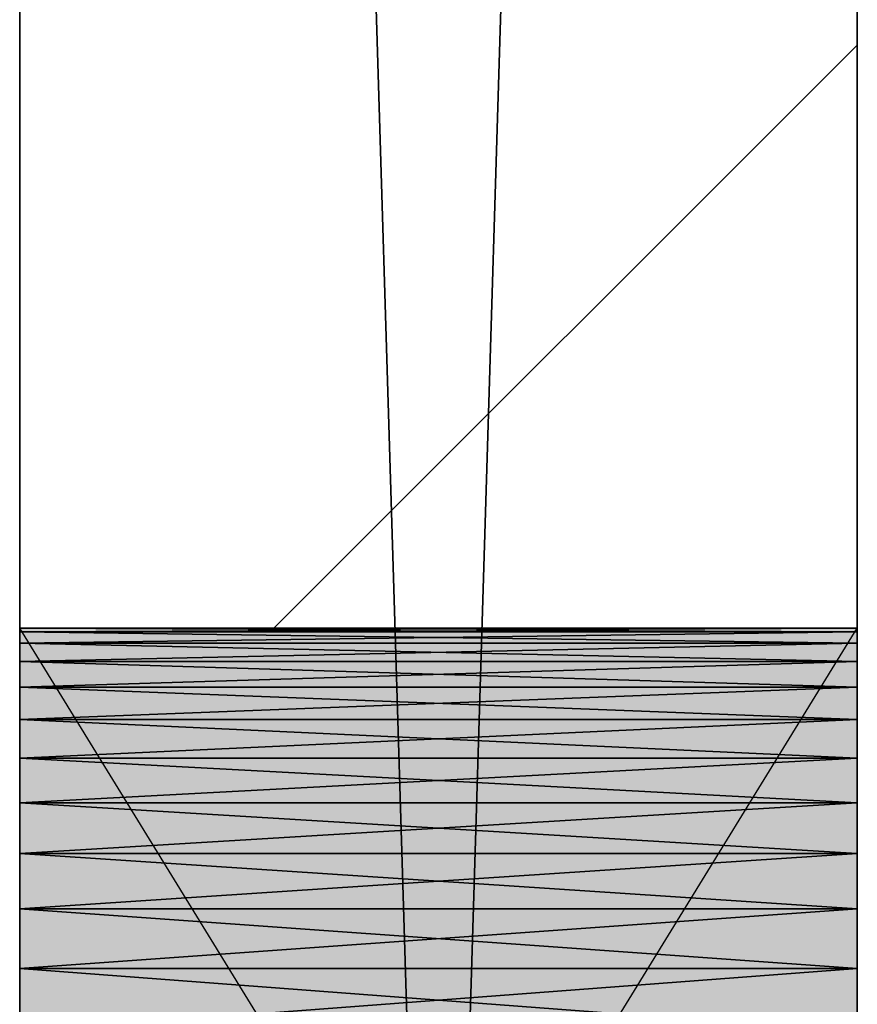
# Model space of a CAD drawing. Header units: millimetres. Extents: x 40580 to 559114, y -343730 to 81020.
# Tile 490 of 656: x 383798 to 383998, y -50148 to -49913. Entities that reach past the tile are written whole.
import ezdxf

# ---------------------------------------------------------------- set-up
doc = ezdxf.new("R2010")
doc.units = ezdxf.units.MM
doc.linetypes.add('______11', pattern=[500, 400, -50, 0, -50])
doc.linetypes.add('______5', pattern=[1100, 800, -100, 100, -100])
for name, color, linetype in [('____________', 7, 'Continuous'), ('___________________', 253, '______5'), ('__________________________', 22, 'Continuous')]:
    doc.layers.add(name, color=color, linetype=linetype)
doc.layers.add('Standard', color=7, linetype='Continuous', lineweight=25)

msp = doc.modelspace()

# ---------------------------------------------------------------- linework, layer by layer
at = {"layer": '____________', "color": 253, "linetype": '______5'}
msp.add_line((383858.8, -50058.53, -3800), (383998.09, -49919.25, -3800), dxfattribs=at)
at = {"layer": '___________________', "color": 253, "linetype": '______11'}
msp.add_line((383998.09, -88711.03, -3800), (383998.09, -38631.03, -3800), dxfattribs=at)
at = {"layer": '__________________________', "color": 92, "linetype": 'Continuous'}
for p, q in [((383798.09, -50383.53, -3800), (383798.09, -50058.53, -3800)), ((383798.09, -50058.53, -3800), (383998.09, -50058.53, -3800)), ((383998.09, -50383.53, -3800), (383798.09, -50058.53, -3800)), ((383798.09, -50383.53, -3800), (383998.09, -50058.53, -3800)), ((383998.09, -50058.53, -3800), (383998.09, -50383.53, -3800))]:
    msp.add_line(p, q, dxfattribs=at)
at = {"layer": 'Standard', "color": 3, "linetype": 'Continuous'}
for points in [[(383798.09, -50383.53, -3800), (383798.09, -50058.53, -3800), (383998.09, -50383.53, -3800)], [(383998.09, -50383.53, -3800), (383798.09, -50058.53, -3800), (383998.09, -50058.53, -3800)]]:
    msp.add_solid(points, dxfattribs=at)

# ---------------------------------------------------------------- meshes
at = {"layer": '____________', "color": 7, "linetype": 'Continuous'}
mesh = msp.add_polyface(dxfattribs=at)
corners = [(383798.09, -47101.03, -7600), (383798.09, -53701.03, -7600), (383798.09, -53701.03, -4150), (383798.09, -47101.03, -4150), (383798.09, -51979.98, -6453.79), (383798.09, -51975.58, -6470.22), (383798.09, -51969.48, -6486.09), (383798.09, -51961.76, -6501.25), (383798.09, -51952.5, -6515.52), (383798.09, -51941.79, -6528.73), (383798.09, -51929.76, -6540.76), (383798.09, -51916.55, -6551.47), (383798.09, -51902.28, -6560.73), (383798.09, -51887.13, -6568.45), (383798.09, -51871.25, -6574.55), (383798.09, -51854.82, -6578.95), (383798.09, -51838.02, -6581.61), (383798.09, -51821.03, -6582.5), (383798.09, -51804.05, -6581.61), (383798.09, -51787.25, -6578.95), (383798.09, -51770.82, -6574.55), (383798.09, -51754.94, -6568.45), (383798.09, -51739.78, -6560.73), (383798.09, -51725.52, -6551.47), (383798.09, -51712.3, -6540.76), (383798.09, -51700.27, -6528.73), (383798.09, -51689.57, -6515.52), (383798.09, -51680.3, -6501.25), (383798.09, -51672.58, -6486.09), (383798.09, -51666.48, -6470.22), (383798.09, -51662.08, -6453.79), (383798.09, -51659.42, -6436.99), (383798.09, -51658.53, -6420), (383798.09, -51659.42, -6403.01), (383798.09, -51662.08, -6386.21), (383798.09, -51666.48, -6369.78), (383798.09, -51672.58, -6353.91), (383798.09, -51680.3, -6338.75), (383798.09, -51689.57, -6324.48), (383798.09, -51700.27, -6311.27), (383798.09, -51712.3, -6299.24), (383798.09, -51725.52, -6288.53), (383798.09, -51739.78, -6279.27), (383798.09, -51754.94, -6271.55), (383798.09, -51770.82, -6265.45), (383798.09, -51787.25, -6261.05), (383798.09, -51804.05, -6258.39), (383798.09, -51821.03, -6257.5), (383798.09, -51838.02, -6258.39), (383798.09, -51854.82, -6261.05), (383798.09, -51871.25, -6265.45), (383798.09, -51887.13, -6271.55), (383798.09, -51902.28, -6279.27), (383798.09, -51916.55, -6288.53), (383798.09, -51929.76, -6299.24), (383798.09, -51941.79, -6311.27), (383798.09, -51952.5, -6324.48), (383798.09, -51961.76, -6338.75), (383798.09, -51969.48, -6353.91), (383798.09, -51975.58, -6369.78), (383798.09, -51979.98, -6386.21), (383798.09, -51982.64, -6403.01), (383798.09, -51983.53, -6420), (383798.09, -51982.64, -6436.99), (383798.09, -50979.98, -6453.79), (383798.09, -50975.58, -6470.22), (383798.09, -50969.48, -6486.09), (383798.09, -50961.76, -6501.25), (383798.09, -50952.5, -6515.52), (383798.09, -50941.79, -6528.73), (383798.09, -50929.76, -6540.76), (383798.09, -50916.55, -6551.47), (383798.09, -50902.28, -6560.73), (383798.09, -50887.13, -6568.45), (383798.09, -50871.25, -6574.55), (383798.09, -50854.82, -6578.95), (383798.09, -50838.02, -6581.61), (383798.09, -50821.03, -6582.5), (383798.09, -50804.05, -6581.61), (383798.09, -50787.25, -6578.95), (383798.09, -50770.82, -6574.55), (383798.09, -50754.94, -6568.45), (383798.09, -50739.78, -6560.73), (383798.09, -50725.52, -6551.47), (383798.09, -50712.3, -6540.76), (383798.09, -50700.27, -6528.73), (383798.09, -50689.57, -6515.52), (383798.09, -50680.3, -6501.25), (383798.09, -50672.58, -6486.09), (383798.09, -50666.48, -6470.22), (383798.09, -50662.08, -6453.79), (383798.09, -50659.42, -6436.99), (383798.09, -50658.53, -6420), (383798.09, -50659.42, -6403.01), (383798.09, -50662.08, -6386.21), (383798.09, -50666.48, -6369.78), (383798.09, -50672.58, -6353.91), (383798.09, -50680.3, -6338.75), (383798.09, -50689.57, -6324.48), (383798.09, -50700.27, -6311.27), (383798.09, -50712.3, -6299.24), (383798.09, -50725.52, -6288.53), (383798.09, -50739.78, -6279.27), (383798.09, -50754.94, -6271.55), (383798.09, -50770.82, -6265.45), (383798.09, -50787.25, -6261.05), (383798.09, -50804.05, -6258.39), (383798.09, -50821.03, -6257.5), (383798.09, -50838.02, -6258.39), (383798.09, -50854.82, -6261.05), (383798.09, -50871.25, -6265.45), (383798.09, -50887.13, -6271.55), (383798.09, -50902.28, -6279.27), (383798.09, -50916.55, -6288.53), (383798.09, -50929.76, -6299.24), (383798.09, -50941.79, -6311.27), (383798.09, -50952.5, -6324.48), (383798.09, -50961.76, -6338.75), (383798.09, -50969.48, -6353.91), (383798.09, -50975.58, -6369.78), (383798.09, -50979.98, -6386.21), (383798.09, -50982.64, -6403.01), (383798.09, -50983.53, -6420), (383798.09, -50982.64, -6436.99), (383798.09, -50379.98, -6453.79), (383798.09, -50375.58, -6470.22), (383798.09, -50369.48, -6486.09), (383798.09, -50361.76, -6501.25), (383798.09, -50352.5, -6515.52), (383798.09, -50341.79, -6528.73), (383798.09, -50329.76, -6540.76), (383798.09, -50316.55, -6551.47), (383798.09, -50302.28, -6560.73), (383798.09, -50287.13, -6568.45), (383798.09, -50271.25, -6574.55), (383798.09, -50254.82, -6578.95), (383798.09, -50238.02, -6581.61), (383798.09, -50221.03, -6582.5), (383798.09, -50204.05, -6581.61), (383798.09, -50187.25, -6578.95), (383798.09, -50170.82, -6574.55), (383798.09, -50154.94, -6568.45), (383798.09, -50139.78, -6560.73), (383798.09, -50125.52, -6551.47), (383798.09, -50112.3, -6540.76), (383798.09, -50100.27, -6528.73), (383798.09, -50089.57, -6515.52), (383798.09, -50080.3, -6501.25), (383798.09, -50072.58, -6486.09), (383798.09, -50066.48, -6470.22), (383798.09, -50062.08, -6453.79), (383798.09, -50059.42, -6436.99), (383798.09, -50058.53, -6420), (383798.09, -50059.42, -6403.01), (383798.09, -50062.08, -6386.21), (383798.09, -50066.48, -6369.78), (383798.09, -50072.58, -6353.91), (383798.09, -50080.3, -6338.75), (383798.09, -50089.57, -6324.48), (383798.09, -50100.27, -6311.27), (383798.09, -50112.3, -6299.24), (383798.09, -50125.52, -6288.53), (383798.09, -50139.78, -6279.27), (383798.09, -50154.94, -6271.55), (383798.09, -50170.82, -6265.45), (383798.09, -50187.25, -6261.05), (383798.09, -50204.05, -6258.39), (383798.09, -50221.03, -6257.5), (383798.09, -50238.02, -6258.39), (383798.09, -50254.82, -6261.05), (383798.09, -50271.25, -6265.45), (383798.09, -50287.13, -6271.55), (383798.09, -50302.28, -6279.27), (383798.09, -50316.55, -6288.53), (383798.09, -50329.76, -6299.24), (383798.09, -50341.79, -6311.27), (383798.09, -50352.5, -6324.48), (383798.09, -50361.76, -6338.75), (383798.09, -50369.48, -6353.91), (383798.09, -50375.58, -6369.78), (383798.09, -50379.98, -6386.21), (383798.09, -50382.64, -6403.01), (383798.09, -50383.53, -6420), (383798.09, -50382.64, -6436.99)]
mesh.append_faces([[corners[k] for k in face] for face in [(19, 64, 1), (0, 83, 136), (170, 97, 3), (109, 34, 3)]], dxfattribs={"vtx0": -1, "vtx1": -1, "vtx2": -1, "color": 7})
mesh.append_faces([[corners[k] for k in face] for face in [(1, 64, 65), (1, 4, 5), (32, 120, 121), (122, 31, 32), (33, 113, 114), (120, 32, 33), (124, 84, 85), (84, 124, 125), (158, 3, 0), (181, 96, 97), (113, 33, 34), (40, 2, 3), (54, 1, 2)]], dxfattribs={"vtx0": -1, "vtx2": -1, "color": 7})
mesh.append_faces([[corners[k] for k in face] for face in [(65, 66, 1), (66, 67, 1), (67, 68, 1), (68, 69, 1), (69, 70, 1), (70, 71, 1), (71, 72, 1), (72, 73, 1), (73, 74, 1), (74, 75, 1), (75, 76, 1), (76, 77, 1), (77, 78, 1), (78, 79, 1), (79, 80, 1), (0, 1, 80), (80, 81, 0), (81, 82, 0), (82, 83, 0), (5, 6, 1), (6, 7, 1), (7, 8, 1), (8, 9, 1), (9, 10, 1), (10, 11, 1), (11, 12, 1), (12, 13, 1), (13, 14, 1), (14, 15, 1), (15, 16, 1), (16, 17, 1), (17, 18, 1), (18, 19, 1), (19, 20, 64), (20, 21, 64), (21, 22, 64), (22, 23, 64), (23, 24, 64), (24, 25, 64), (25, 26, 64), (26, 27, 64), (27, 28, 64), (28, 29, 64), (29, 30, 64), (30, 31, 64), (121, 122, 32), (122, 123, 31), (123, 64, 31), (114, 115, 33), (115, 116, 33), (116, 117, 33), (117, 118, 33), (118, 119, 33), (119, 120, 33), (85, 86, 124), (86, 87, 124), (87, 88, 124), (88, 89, 124), (89, 90, 124), (90, 91, 124), (91, 92, 124), (92, 93, 124), (93, 94, 124), (94, 95, 124), (95, 96, 124), (83, 84, 125), (125, 126, 83), (126, 127, 83), (127, 128, 83), (128, 129, 83), (129, 130, 83), (130, 131, 83), (131, 132, 83), (132, 133, 83), (133, 134, 83), (134, 135, 83), (135, 136, 83), (136, 137, 0), (137, 138, 0), (138, 139, 0), (139, 140, 0), (140, 141, 0), (141, 142, 0), (142, 143, 0), (143, 144, 0), (144, 145, 0), (145, 146, 0), (146, 147, 0), (147, 148, 0), (148, 149, 0), (149, 150, 0), (150, 151, 0), (151, 152, 0), (152, 153, 0), (153, 154, 0), (154, 155, 0), (155, 156, 0), (156, 157, 0), (157, 158, 0), (158, 159, 3), (159, 160, 3), (160, 161, 3), (161, 162, 3), (162, 163, 3), (163, 164, 3), (164, 165, 3), (165, 166, 3), (166, 167, 3), (167, 168, 3), (168, 169, 3), (169, 170, 3), (170, 171, 97), (171, 172, 97), (172, 173, 97), (173, 174, 97), (174, 175, 97), (175, 176, 97), (176, 177, 97), (177, 178, 97), (178, 179, 97), (179, 180, 97), (180, 181, 97), (181, 182, 96), (182, 183, 96), (183, 124, 96), (97, 98, 3), (98, 99, 3), (99, 100, 3), (100, 101, 3), (101, 102, 3), (102, 103, 3), (103, 104, 3), (104, 105, 3), (105, 106, 3), (106, 107, 3), (107, 108, 3), (108, 109, 3), (109, 110, 34), (110, 111, 34), (111, 112, 34), (112, 113, 34), (34, 35, 3), (35, 36, 3), (36, 37, 3), (37, 38, 3), (38, 39, 3), (39, 40, 3), (40, 41, 2), (41, 42, 2), (42, 43, 2), (43, 44, 2), (44, 45, 2), (45, 46, 2), (46, 47, 2), (47, 48, 2), (48, 49, 2), (49, 50, 2), (50, 51, 2), (51, 52, 2), (52, 53, 2), (53, 54, 2), (54, 55, 1), (55, 56, 1), (56, 57, 1), (57, 58, 1), (58, 59, 1), (59, 60, 1), (60, 61, 1), (61, 62, 1), (62, 63, 1), (63, 4, 1)]], dxfattribs={"vtx1": -1, "vtx2": -1, "color": 7})
mesh = msp.add_polyface(dxfattribs=at)
corners = [(383998.09, -53701.03, -7600), (383798.09, -53701.03, -7600), (383798.09, -47101.03, -7600), (383998.09, -47101.03, -7600)]
mesh.append_faces([[corners[k] for k in face] for face in [(1, 2, 0)]], dxfattribs={"vtx1": -1, "color": 7})
mesh.append_faces([[corners[k] for k in face] for face in [(2, 3, 0)]], dxfattribs={"vtx2": -1, "color": 7})
mesh = msp.add_polyface(dxfattribs=at)
corners = [(383798.09, -53701.03, -4150), (383998.09, -53701.03, -4150), (383998.09, -47101.03, -4150), (383798.09, -47101.03, -4150)]
mesh.append_faces([[corners[k] for k in face] for face in [(1, 2, 0)]], dxfattribs={"vtx1": -1, "color": 7})
mesh.append_faces([[corners[k] for k in face] for face in [(2, 3, 0)]], dxfattribs={"vtx2": -1, "color": 7})
mesh = msp.add_polyface(dxfattribs=at)
corners = [(383998.09, -53701.03, -7600), (383998.09, -47101.03, -7600), (383998.09, -47101.03, -4150), (383998.09, -53701.03, -4150), (383998.09, -51975.58, -6369.78), (383998.09, -51969.48, -6353.91), (383998.09, -51961.76, -6338.75), (383998.09, -51952.5, -6324.48), (383998.09, -51941.79, -6311.27), (383998.09, -51929.76, -6299.24), (383998.09, -51916.55, -6288.53), (383998.09, -51902.28, -6279.27), (383998.09, -51887.13, -6271.55), (383998.09, -51871.25, -6265.45), (383998.09, -51854.82, -6261.05), (383998.09, -51838.02, -6258.39), (383998.09, -51821.03, -6257.5), (383998.09, -51804.05, -6258.39), (383998.09, -51787.25, -6261.05), (383998.09, -51770.82, -6265.45), (383998.09, -51754.94, -6271.55), (383998.09, -51739.78, -6279.27), (383998.09, -51725.52, -6288.53), (383998.09, -51712.3, -6299.24), (383998.09, -51700.27, -6311.27), (383998.09, -51689.57, -6324.48), (383998.09, -51680.3, -6338.75), (383998.09, -51672.58, -6353.91), (383998.09, -51666.48, -6369.78), (383998.09, -51662.08, -6386.21), (383998.09, -51659.42, -6403.01), (383998.09, -51658.53, -6420), (383998.09, -51659.42, -6436.99), (383998.09, -51662.08, -6453.79), (383998.09, -51666.48, -6470.22), (383998.09, -51672.58, -6486.09), (383998.09, -51680.3, -6501.25), (383998.09, -51689.57, -6515.52), (383998.09, -51700.27, -6528.73), (383998.09, -51712.3, -6540.76), (383998.09, -51725.52, -6551.47), (383998.09, -51739.78, -6560.73), (383998.09, -51754.94, -6568.45), (383998.09, -51770.82, -6574.55), (383998.09, -51787.25, -6578.95), (383998.09, -51804.05, -6581.61), (383998.09, -51821.03, -6582.5), (383998.09, -51838.02, -6581.61), (383998.09, -51854.82, -6578.95), (383998.09, -51871.25, -6574.55), (383998.09, -51887.13, -6568.45), (383998.09, -51902.28, -6560.73), (383998.09, -51916.55, -6551.47), (383998.09, -51929.76, -6540.76), (383998.09, -51941.79, -6528.73), (383998.09, -51952.5, -6515.52), (383998.09, -51961.76, -6501.25), (383998.09, -51969.48, -6486.09), (383998.09, -51975.58, -6470.22), (383998.09, -51979.98, -6453.79), (383998.09, -51982.64, -6436.99), (383998.09, -51983.53, -6420), (383998.09, -51982.64, -6403.01), (383998.09, -51979.98, -6386.21), (383998.09, -50975.58, -6369.78), (383998.09, -50969.48, -6353.91), (383998.09, -50961.76, -6338.75), (383998.09, -50952.5, -6324.48), (383998.09, -50941.79, -6311.27), (383998.09, -50929.76, -6299.24), (383998.09, -50916.55, -6288.53), (383998.09, -50902.28, -6279.27), (383998.09, -50887.13, -6271.55), (383998.09, -50871.25, -6265.45), (383998.09, -50854.82, -6261.05), (383998.09, -50838.02, -6258.39), (383998.09, -50821.03, -6257.5), (383998.09, -50804.05, -6258.39), (383998.09, -50787.25, -6261.05), (383998.09, -50770.82, -6265.45), (383998.09, -50754.94, -6271.55), (383998.09, -50739.78, -6279.27), (383998.09, -50725.52, -6288.53), (383998.09, -50712.3, -6299.24), (383998.09, -50700.27, -6311.27), (383998.09, -50689.57, -6324.48), (383998.09, -50680.3, -6338.75), (383998.09, -50672.58, -6353.91), (383998.09, -50666.48, -6369.78), (383998.09, -50662.08, -6386.21), (383998.09, -50659.42, -6403.01), (383998.09, -50658.53, -6420), (383998.09, -50659.42, -6436.99), (383998.09, -50662.08, -6453.79), (383998.09, -50666.48, -6470.22), (383998.09, -50672.58, -6486.09), (383998.09, -50680.3, -6501.25), (383998.09, -50689.57, -6515.52), (383998.09, -50700.27, -6528.73), (383998.09, -50712.3, -6540.76), (383998.09, -50725.52, -6551.47), (383998.09, -50739.78, -6560.73), (383998.09, -50754.94, -6568.45), (383998.09, -50770.82, -6574.55), (383998.09, -50787.25, -6578.95), (383998.09, -50804.05, -6581.61), (383998.09, -50821.03, -6582.5), (383998.09, -50838.02, -6581.61), (383998.09, -50854.82, -6578.95), (383998.09, -50871.25, -6574.55), (383998.09, -50887.13, -6568.45), (383998.09, -50902.28, -6560.73), (383998.09, -50916.55, -6551.47), (383998.09, -50929.76, -6540.76), (383998.09, -50941.79, -6528.73), (383998.09, -50952.5, -6515.52), (383998.09, -50961.76, -6501.25), (383998.09, -50969.48, -6486.09), (383998.09, -50975.58, -6470.22), (383998.09, -50979.98, -6453.79), (383998.09, -50982.64, -6436.99), (383998.09, -50983.53, -6420), (383998.09, -50982.64, -6403.01), (383998.09, -50979.98, -6386.21), (383998.09, -50375.58, -6369.78), (383998.09, -50369.48, -6353.91), (383998.09, -50361.76, -6338.75), (383998.09, -50352.5, -6324.48), (383998.09, -50341.79, -6311.27), (383998.09, -50329.76, -6299.24), (383998.09, -50316.55, -6288.53), (383998.09, -50302.28, -6279.27), (383998.09, -50287.13, -6271.55), (383998.09, -50271.25, -6265.45), (383998.09, -50254.82, -6261.05), (383998.09, -50238.02, -6258.39), (383998.09, -50221.03, -6257.5), (383998.09, -50204.05, -6258.39), (383998.09, -50187.25, -6261.05), (383998.09, -50170.82, -6265.45), (383998.09, -50154.94, -6271.55), (383998.09, -50139.78, -6279.27), (383998.09, -50125.52, -6288.53), (383998.09, -50112.3, -6299.24), (383998.09, -50100.27, -6311.27), (383998.09, -50089.57, -6324.48), (383998.09, -50080.3, -6338.75), (383998.09, -50072.58, -6353.91), (383998.09, -50066.48, -6369.78), (383998.09, -50062.08, -6386.21), (383998.09, -50059.42, -6403.01), (383998.09, -50058.53, -6420), (383998.09, -50059.42, -6436.99), (383998.09, -50062.08, -6453.79), (383998.09, -50066.48, -6470.22), (383998.09, -50072.58, -6486.09), (383998.09, -50080.3, -6501.25), (383998.09, -50089.57, -6515.52), (383998.09, -50100.27, -6528.73), (383998.09, -50112.3, -6540.76), (383998.09, -50125.52, -6551.47), (383998.09, -50139.78, -6560.73), (383998.09, -50154.94, -6568.45), (383998.09, -50170.82, -6574.55), (383998.09, -50187.25, -6578.95), (383998.09, -50204.05, -6581.61), (383998.09, -50221.03, -6582.5), (383998.09, -50238.02, -6581.61), (383998.09, -50254.82, -6578.95), (383998.09, -50271.25, -6574.55), (383998.09, -50287.13, -6568.45), (383998.09, -50302.28, -6560.73), (383998.09, -50316.55, -6551.47), (383998.09, -50329.76, -6540.76), (383998.09, -50341.79, -6528.73), (383998.09, -50352.5, -6515.52), (383998.09, -50361.76, -6501.25), (383998.09, -50369.48, -6486.09), (383998.09, -50375.58, -6470.22), (383998.09, -50379.98, -6453.79), (383998.09, -50382.64, -6436.99), (383998.09, -50383.53, -6420), (383998.09, -50382.64, -6403.01), (383998.09, -50379.98, -6386.21)]
mesh.append_faces([[corners[k] for k in face] for face in [(18, 64, 3), (79, 124, 3), (169, 94, 1), (108, 33, 1)]], dxfattribs={"vtx0": -1, "vtx1": -1, "vtx2": -1, "color": 7})
mesh.append_faces([[corners[k] for k in face] for face in [(0, 4, 5), (9, 3, 0), (31, 119, 120), (121, 30, 31), (32, 112, 113), (119, 31, 32), (3, 64, 65), (90, 182, 183), (91, 181, 182), (92, 178, 179), (181, 91, 92), (93, 173, 174), (178, 92, 93), (3, 124, 125), (131, 2, 3), (145, 1, 2), (173, 93, 94), (112, 32, 33), (42, 0, 1)]], dxfattribs={"vtx0": -1, "vtx2": -1, "color": 7})
mesh.append_faces([[corners[k] for k in face] for face in [(5, 6, 0), (6, 7, 0), (7, 8, 0), (8, 9, 0), (9, 10, 3), (10, 11, 3), (11, 12, 3), (12, 13, 3), (13, 14, 3), (14, 15, 3), (15, 16, 3), (16, 17, 3), (17, 18, 3), (18, 19, 64), (19, 20, 64), (20, 21, 64), (21, 22, 64), (22, 23, 64), (23, 24, 64), (24, 25, 64), (25, 26, 64), (26, 27, 64), (27, 28, 64), (28, 29, 64), (29, 30, 64), (120, 121, 31), (121, 122, 30), (122, 123, 30), (123, 64, 30), (113, 114, 32), (114, 115, 32), (115, 116, 32), (116, 117, 32), (117, 118, 32), (118, 119, 32), (65, 66, 3), (66, 67, 3), (67, 68, 3), (68, 69, 3), (69, 70, 3), (70, 71, 3), (71, 72, 3), (72, 73, 3), (73, 74, 3), (74, 75, 3), (75, 76, 3), (76, 77, 3), (77, 78, 3), (78, 79, 3), (79, 80, 124), (80, 81, 124), (81, 82, 124), (82, 83, 124), (83, 84, 124), (84, 85, 124), (85, 86, 124), (86, 87, 124), (87, 88, 124), (88, 89, 124), (89, 90, 183), (183, 124, 89), (90, 91, 182), (179, 180, 92), (180, 181, 92), (174, 175, 93), (175, 176, 93), (176, 177, 93), (177, 178, 93), (125, 126, 3), (126, 127, 3), (127, 128, 3), (128, 129, 3), (129, 130, 3), (130, 131, 3), (131, 132, 2), (132, 133, 2), (133, 134, 2), (134, 135, 2), (135, 136, 2), (136, 137, 2), (137, 138, 2), (138, 139, 2), (139, 140, 2), (140, 141, 2), (141, 142, 2), (142, 143, 2), (143, 144, 2), (144, 145, 2), (145, 146, 1), (146, 147, 1), (147, 148, 1), (148, 149, 1), (149, 150, 1), (150, 151, 1), (151, 152, 1), (152, 153, 1), (153, 154, 1), (154, 155, 1), (155, 156, 1), (156, 157, 1), (157, 158, 1), (158, 159, 1), (159, 160, 1), (160, 161, 1), (161, 162, 1), (162, 163, 1), (163, 164, 1), (164, 165, 1), (165, 166, 1), (166, 167, 1), (167, 168, 1), (168, 169, 1), (169, 170, 94), (170, 171, 94), (171, 172, 94), (172, 173, 94), (94, 95, 1), (95, 96, 1), (96, 97, 1), (97, 98, 1), (98, 99, 1), (99, 100, 1), (100, 101, 1), (101, 102, 1), (102, 103, 1), (103, 104, 1), (104, 105, 1), (105, 106, 1), (106, 107, 1), (107, 108, 1), (108, 109, 33), (109, 110, 33), (110, 111, 33), (111, 112, 33), (33, 34, 1), (34, 35, 1), (35, 36, 1), (36, 37, 1), (37, 38, 1), (38, 39, 1), (39, 40, 1), (40, 41, 1), (41, 42, 1), (42, 43, 0), (43, 44, 0), (44, 45, 0), (45, 46, 0), (46, 47, 0), (47, 48, 0), (48, 49, 0), (49, 50, 0), (50, 51, 0), (51, 52, 0), (52, 53, 0), (53, 54, 0), (54, 55, 0), (55, 56, 0), (56, 57, 0), (57, 58, 0), (58, 59, 0), (59, 60, 0), (60, 61, 0), (61, 62, 0), (62, 63, 0), (63, 4, 0)]], dxfattribs={"vtx1": -1, "vtx2": -1, "color": 7})
mesh = msp.add_polyface(dxfattribs=at)
corners = [(383998.09, -50059.42, -6436.99), (383998.09, -50058.53, -6420), (383798.09, -50058.53, -6420), (383798.09, -50059.42, -6436.99)]
mesh.append_faces([[corners[k] for k in face] for face in [(1, 2, 0)]], dxfattribs={"vtx1": -1, "color": 7})
mesh.append_faces([[corners[k] for k in face] for face in [(2, 3, 0)]], dxfattribs={"vtx2": -1, "color": 7})
mesh = msp.add_polyface(dxfattribs=at)
corners = [(383998.09, -50058.53, -6420), (383998.09, -50059.42, -6403.01), (383798.09, -50059.42, -6403.01), (383798.09, -50058.53, -6420)]
mesh.append_faces([[corners[k] for k in face] for face in [(1, 2, 0)]], dxfattribs={"vtx1": -1, "color": 7})
mesh.append_faces([[corners[k] for k in face] for face in [(2, 3, 0)]], dxfattribs={"vtx2": -1, "color": 7})
mesh = msp.add_polyface(dxfattribs=at)
corners = [(383998.09, -50062.08, -6453.79), (383998.09, -50059.42, -6436.99), (383798.09, -50059.42, -6436.99), (383798.09, -50062.08, -6453.79)]
mesh.append_faces([[corners[k] for k in face] for face in [(1, 2, 0)]], dxfattribs={"vtx1": -1, "color": 7})
mesh.append_faces([[corners[k] for k in face] for face in [(2, 3, 0)]], dxfattribs={"vtx2": -1, "color": 7})
mesh = msp.add_polyface(dxfattribs=at)
corners = [(383998.09, -50059.42, -6403.01), (383998.09, -50062.08, -6386.21), (383798.09, -50062.08, -6386.21), (383798.09, -50059.42, -6403.01)]
mesh.append_faces([[corners[k] for k in face] for face in [(1, 2, 0)]], dxfattribs={"vtx1": -1, "color": 7})
mesh.append_faces([[corners[k] for k in face] for face in [(2, 3, 0)]], dxfattribs={"vtx2": -1, "color": 7})
mesh = msp.add_polyface(dxfattribs=at)
corners = [(383998.09, -50066.48, -6470.22), (383998.09, -50062.08, -6453.79), (383798.09, -50062.08, -6453.79), (383798.09, -50066.48, -6470.22)]
mesh.append_faces([[corners[k] for k in face] for face in [(1, 2, 0)]], dxfattribs={"vtx1": -1, "color": 7})
mesh.append_faces([[corners[k] for k in face] for face in [(2, 3, 0)]], dxfattribs={"vtx2": -1, "color": 7})
mesh = msp.add_polyface(dxfattribs=at)
corners = [(383998.09, -50062.08, -6386.21), (383998.09, -50066.48, -6369.78), (383798.09, -50066.48, -6369.78), (383798.09, -50062.08, -6386.21)]
mesh.append_faces([[corners[k] for k in face] for face in [(1, 2, 0)]], dxfattribs={"vtx1": -1, "color": 7})
mesh.append_faces([[corners[k] for k in face] for face in [(2, 3, 0)]], dxfattribs={"vtx2": -1, "color": 7})
mesh = msp.add_polyface(dxfattribs=at)
corners = [(383998.09, -50072.58, -6486.09), (383998.09, -50066.48, -6470.22), (383798.09, -50066.48, -6470.22), (383798.09, -50072.58, -6486.09)]
mesh.append_faces([[corners[k] for k in face] for face in [(1, 2, 0)]], dxfattribs={"vtx1": -1, "color": 7})
mesh.append_faces([[corners[k] for k in face] for face in [(2, 3, 0)]], dxfattribs={"vtx2": -1, "color": 7})
mesh = msp.add_polyface(dxfattribs=at)
corners = [(383998.09, -50066.48, -6369.78), (383998.09, -50072.58, -6353.91), (383798.09, -50072.58, -6353.91), (383798.09, -50066.48, -6369.78)]
mesh.append_faces([[corners[k] for k in face] for face in [(1, 2, 0)]], dxfattribs={"vtx1": -1, "color": 7})
mesh.append_faces([[corners[k] for k in face] for face in [(2, 3, 0)]], dxfattribs={"vtx2": -1, "color": 7})
mesh = msp.add_polyface(dxfattribs=at)
corners = [(383998.09, -50080.3, -6501.25), (383998.09, -50072.58, -6486.09), (383798.09, -50072.58, -6486.09), (383798.09, -50080.3, -6501.25)]
mesh.append_faces([[corners[k] for k in face] for face in [(1, 2, 0)]], dxfattribs={"vtx1": -1, "color": 7})
mesh.append_faces([[corners[k] for k in face] for face in [(2, 3, 0)]], dxfattribs={"vtx2": -1, "color": 7})
mesh = msp.add_polyface(dxfattribs=at)
corners = [(383998.09, -50072.58, -6353.91), (383998.09, -50080.3, -6338.75), (383798.09, -50080.3, -6338.75), (383798.09, -50072.58, -6353.91)]
mesh.append_faces([[corners[k] for k in face] for face in [(1, 2, 0)]], dxfattribs={"vtx1": -1, "color": 7})
mesh.append_faces([[corners[k] for k in face] for face in [(2, 3, 0)]], dxfattribs={"vtx2": -1, "color": 7})
mesh = msp.add_polyface(dxfattribs=at)
corners = [(383998.09, -50089.57, -6515.52), (383998.09, -50080.3, -6501.25), (383798.09, -50080.3, -6501.25), (383798.09, -50089.57, -6515.52)]
mesh.append_faces([[corners[k] for k in face] for face in [(1, 2, 0)]], dxfattribs={"vtx1": -1, "color": 7})
mesh.append_faces([[corners[k] for k in face] for face in [(2, 3, 0)]], dxfattribs={"vtx2": -1, "color": 7})
mesh = msp.add_polyface(dxfattribs=at)
corners = [(383998.09, -50080.3, -6338.75), (383998.09, -50089.57, -6324.48), (383798.09, -50089.57, -6324.48), (383798.09, -50080.3, -6338.75)]
mesh.append_faces([[corners[k] for k in face] for face in [(1, 2, 0)]], dxfattribs={"vtx1": -1, "color": 7})
mesh.append_faces([[corners[k] for k in face] for face in [(2, 3, 0)]], dxfattribs={"vtx2": -1, "color": 7})
mesh = msp.add_polyface(dxfattribs=at)
corners = [(383998.09, -50100.27, -6528.73), (383998.09, -50089.57, -6515.52), (383798.09, -50089.57, -6515.52), (383798.09, -50100.27, -6528.73)]
mesh.append_faces([[corners[k] for k in face] for face in [(1, 2, 0)]], dxfattribs={"vtx1": -1, "color": 7})
mesh.append_faces([[corners[k] for k in face] for face in [(2, 3, 0)]], dxfattribs={"vtx2": -1, "color": 7})
mesh = msp.add_polyface(dxfattribs=at)
corners = [(383998.09, -50089.57, -6324.48), (383998.09, -50100.27, -6311.27), (383798.09, -50100.27, -6311.27), (383798.09, -50089.57, -6324.48)]
mesh.append_faces([[corners[k] for k in face] for face in [(1, 2, 0)]], dxfattribs={"vtx1": -1, "color": 7})
mesh.append_faces([[corners[k] for k in face] for face in [(2, 3, 0)]], dxfattribs={"vtx2": -1, "color": 7})
mesh = msp.add_polyface(dxfattribs=at)
corners = [(383998.09, -50112.3, -6540.76), (383998.09, -50100.27, -6528.73), (383798.09, -50100.27, -6528.73), (383798.09, -50112.3, -6540.76)]
mesh.append_faces([[corners[k] for k in face] for face in [(1, 2, 0)]], dxfattribs={"vtx1": -1, "color": 7})
mesh.append_faces([[corners[k] for k in face] for face in [(2, 3, 0)]], dxfattribs={"vtx2": -1, "color": 7})
mesh = msp.add_polyface(dxfattribs=at)
corners = [(383998.09, -50100.27, -6311.27), (383998.09, -50112.3, -6299.24), (383798.09, -50112.3, -6299.24), (383798.09, -50100.27, -6311.27)]
mesh.append_faces([[corners[k] for k in face] for face in [(1, 2, 0)]], dxfattribs={"vtx1": -1, "color": 7})
mesh.append_faces([[corners[k] for k in face] for face in [(2, 3, 0)]], dxfattribs={"vtx2": -1, "color": 7})
mesh = msp.add_polyface(dxfattribs=at)
corners = [(383998.09, -50125.52, -6551.47), (383998.09, -50112.3, -6540.76), (383798.09, -50112.3, -6540.76), (383798.09, -50125.52, -6551.47)]
mesh.append_faces([[corners[k] for k in face] for face in [(1, 2, 0)]], dxfattribs={"vtx1": -1, "color": 7})
mesh.append_faces([[corners[k] for k in face] for face in [(2, 3, 0)]], dxfattribs={"vtx2": -1, "color": 7})
mesh = msp.add_polyface(dxfattribs=at)
corners = [(383998.09, -50112.3, -6299.24), (383998.09, -50125.52, -6288.53), (383798.09, -50125.52, -6288.53), (383798.09, -50112.3, -6299.24)]
mesh.append_faces([[corners[k] for k in face] for face in [(1, 2, 0)]], dxfattribs={"vtx1": -1, "color": 7})
mesh.append_faces([[corners[k] for k in face] for face in [(2, 3, 0)]], dxfattribs={"vtx2": -1, "color": 7})
mesh = msp.add_polyface(dxfattribs=at)
corners = [(383998.09, -50139.78, -6560.73), (383998.09, -50125.52, -6551.47), (383798.09, -50125.52, -6551.47), (383798.09, -50139.78, -6560.73)]
mesh.append_faces([[corners[k] for k in face] for face in [(1, 2, 0)]], dxfattribs={"vtx1": -1, "color": 7})
mesh.append_faces([[corners[k] for k in face] for face in [(2, 3, 0)]], dxfattribs={"vtx2": -1, "color": 7})
mesh = msp.add_polyface(dxfattribs=at)
corners = [(383998.09, -50125.52, -6288.53), (383998.09, -50139.78, -6279.27), (383798.09, -50139.78, -6279.27), (383798.09, -50125.52, -6288.53)]
mesh.append_faces([[corners[k] for k in face] for face in [(1, 2, 0)]], dxfattribs={"vtx1": -1, "color": 7})
mesh.append_faces([[corners[k] for k in face] for face in [(2, 3, 0)]], dxfattribs={"vtx2": -1, "color": 7})
mesh = msp.add_polyface(dxfattribs=at)
corners = [(383998.09, -50154.94, -6568.45), (383998.09, -50139.78, -6560.73), (383798.09, -50139.78, -6560.73), (383798.09, -50154.94, -6568.45)]
mesh.append_faces([[corners[k] for k in face] for face in [(1, 2, 0)]], dxfattribs={"vtx1": -1, "color": 7})
mesh.append_faces([[corners[k] for k in face] for face in [(2, 3, 0)]], dxfattribs={"vtx2": -1, "color": 7})
mesh = msp.add_polyface(dxfattribs=at)
corners = [(383998.09, -50139.78, -6279.27), (383998.09, -50154.94, -6271.55), (383798.09, -50154.94, -6271.55), (383798.09, -50139.78, -6279.27)]
mesh.append_faces([[corners[k] for k in face] for face in [(1, 2, 0)]], dxfattribs={"vtx1": -1, "color": 7})
mesh.append_faces([[corners[k] for k in face] for face in [(2, 3, 0)]], dxfattribs={"vtx2": -1, "color": 7})

doc.saveas('drawing.dxf')
